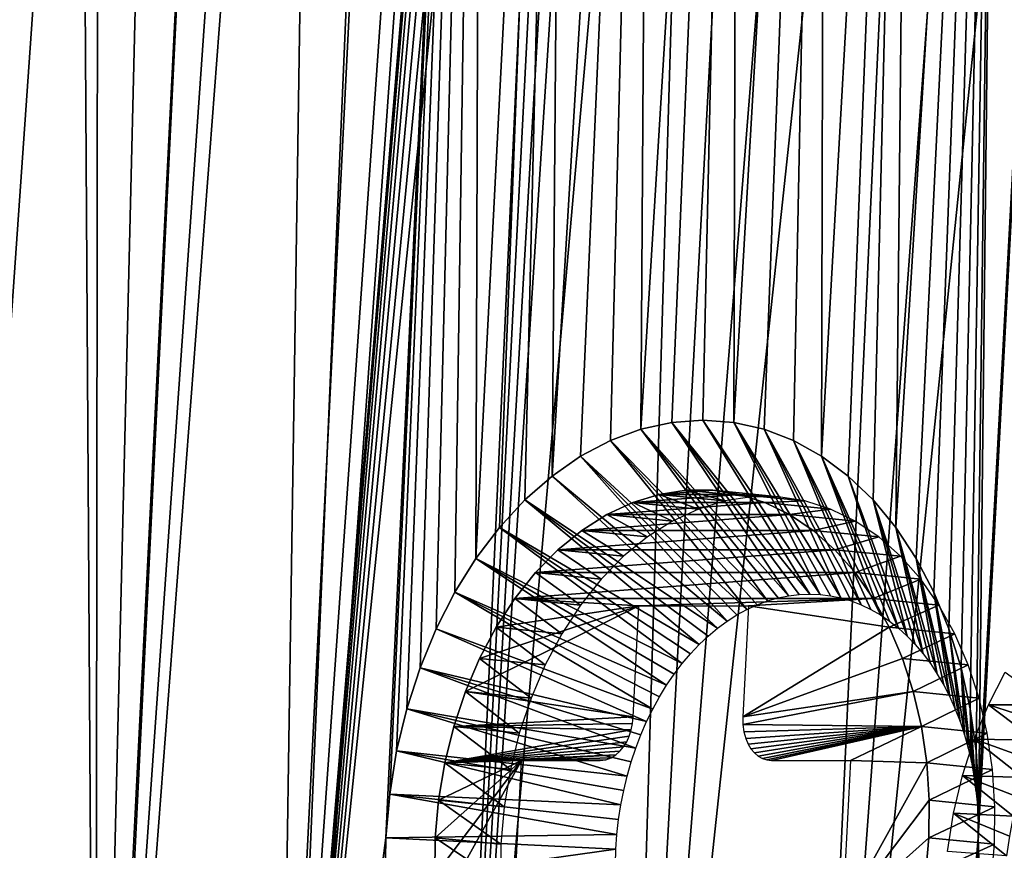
# Model space of a CAD drawing. Header units: millimetres. Extents: x -99 to 221, y -61 to 39.
# Tile 400 of 656: x 172 to 182, y -51 to -42. Entities that reach past the tile are written whole.
import ezdxf

# ---------------------------------------------------------------- set-up
doc = ezdxf.new("R2010")
doc.units = ezdxf.units.MM
doc.header["$LTSCALE"] = 33.374815
for name, color, linetype in [('120', 7, 'CONTINUOUS'), ('33', 7, 'CONTINUOUS'), ('34', 7, 'CONTINUOUS'), ('47', 7, 'CONTINUOUS'), ('48', 7, 'CONTINUOUS'), ('82', 7, 'CONTINUOUS'), ('83', 7, 'CONTINUOUS'), ('84', 7, 'CONTINUOUS')]:
    doc.layers.add(name, color=color, linetype=linetype)

msp = doc.modelspace()

# ---------------------------------------------------------------- linework, layer by layer
at = {"layer": '120', "color": 7, "linetype": 'Continuous'}
for points in [[(182.181, -48.86, -220.345), (182.666, -49.212, -221.101), (182.002, -49.211, -220.489), (182.181, -48.86, -220.345)], [(182.002, -49.211, -220.489), (182.504, -49.594, -221.225), (181.849, -49.583, -220.605), (182.002, -49.211, -220.489)], [(182.666, -49.212, -221.101), (182.581, -49.4, -221.167), (182.002, -49.211, -220.489), (182.666, -49.212, -221.101)], [(182.581, -49.4, -221.167), (182.504, -49.594, -221.225), (182.002, -49.211, -220.489), (182.581, -49.4, -221.167)], [(181.849, -49.583, -220.605), (182.37, -49.995, -221.318), (181.724, -49.973, -220.691), (181.849, -49.583, -220.605)], [(182.504, -49.594, -221.225), (182.433, -49.792, -221.276), (181.849, -49.583, -220.605), (182.504, -49.594, -221.225)], [(182.433, -49.792, -221.276), (182.37, -49.995, -221.318), (181.849, -49.583, -220.605), (182.433, -49.792, -221.276)], [(181.724, -49.973, -220.691), (182.267, -50.411, -221.38), (181.627, -50.376, -220.748), (181.724, -49.973, -220.691)], [(182.37, -49.995, -221.318), (182.315, -50.202, -221.353), (181.724, -49.973, -220.691), (182.37, -49.995, -221.318)], [(182.315, -50.202, -221.353), (182.267, -50.411, -221.38), (181.724, -49.973, -220.691), (182.315, -50.202, -221.353)], [(181.627, -50.376, -220.748), (182.197, -50.837, -221.408), (181.56, -50.788, -220.773), (181.627, -50.376, -220.748)], [(182.267, -50.411, -221.38), (182.228, -50.624, -221.398), (181.627, -50.376, -220.748), (182.267, -50.411, -221.38)], [(182.228, -50.624, -221.398), (182.197, -50.837, -221.408), (181.627, -50.376, -220.748), (182.228, -50.624, -221.398)]]:
    msp.add_3dface(points, dxfattribs=at)
at = {"layer": '33', "color": 5, "linetype": 'Continuous', "true_color": 0x0303ff}
for points in [[(174.285, -58.752, -227.252), (172.457, -57.911, -229.165), (179.028, 36.142, -231.995), (174.285, -58.752, -227.252)], [(179.028, 36.142, -231.995), (172.457, -57.911, -229.165), (177.115, 35.301, -233.823), (179.028, 36.142, -231.995)], [(174.285, -58.752, -227.252), (179.028, 36.142, -231.995), (178.415, 0.204, -229.015), (174.285, -58.752, -227.252)], [(177.115, 35.301, -233.823), (170.672, -56.923, -231.048), (175.231, 34.313, -235.608), (177.115, 35.301, -233.823)], [(172.457, -57.911, -229.165), (170.672, -56.923, -231.048), (177.115, 35.301, -233.823), (172.457, -57.911, -229.165)], [(170.672, -56.923, -231.048), (168.936, -55.792, -232.897), (175.231, 34.313, -235.608), (170.672, -56.923, -231.048)], [(175.231, 34.313, -235.608), (168.936, -55.792, -232.897), (173.383, 33.182, -237.344), (175.231, 34.313, -235.608)], [(168.936, -55.792, -232.897), (167.255, -54.521, -234.705), (173.383, 33.182, -237.344), (168.936, -55.792, -232.897)], [(173.383, 33.182, -237.344), (167.255, -54.521, -234.705), (171.575, 31.911, -239.025), (173.383, 33.182, -237.344)], [(178.415, 0.204, -229.015), (177.265, -22.814, -227.865), (174.285, -58.752, -227.252), (178.415, 0.204, -229.015)], [(177.265, -22.814, -227.865), (177.265, -23.231, -227.823), (174.285, -58.752, -227.252), (177.265, -22.814, -227.865)], [(177.265, -23.231, -227.823), (177.296, -23.642, -227.751), (174.285, -58.752, -227.252), (177.265, -23.231, -227.823)], [(177.296, -23.642, -227.751), (177.357, -24.044, -227.65), (174.285, -58.752, -227.252), (177.296, -23.642, -227.751)], [(177.357, -24.044, -227.65), (177.449, -24.431, -227.519), (174.285, -58.752, -227.252), (177.357, -24.044, -227.65)], [(177.449, -24.431, -227.519), (177.569, -24.8, -227.362), (174.285, -58.752, -227.252), (177.449, -24.431, -227.519)], [(177.569, -24.8, -227.362), (177.717, -25.146, -227.179), (174.285, -58.752, -227.252), (177.569, -24.8, -227.362)], [(174.285, -58.752, -227.252), (177.717, -25.146, -227.179), (176.152, -59.444, -225.316), (174.285, -58.752, -227.252)], [(177.717, -25.146, -227.179), (177.892, -25.466, -226.973), (176.152, -59.444, -225.316), (177.717, -25.146, -227.179)], [(177.892, -25.466, -226.973), (178.09, -25.756, -226.745), (176.152, -59.444, -225.316), (177.892, -25.466, -226.973)], [(178.09, -25.756, -226.745), (178.311, -26.013, -226.499), (176.152, -59.444, -225.316), (178.09, -25.756, -226.745)], [(178.311, -26.013, -226.499), (179.043, -26.715, -225.697), (176.152, -59.444, -225.316), (178.311, -26.013, -226.499)], [(176.152, -59.444, -225.316), (179.043, -26.715, -225.697), (178.05, -59.984, -223.364), (176.152, -59.444, -225.316)], [(179.043, -26.715, -225.697), (179.813, -27.337, -224.864), (178.05, -59.984, -223.364), (179.043, -26.715, -225.697)], [(179.813, -27.337, -224.864), (180.617, -27.876, -224.007), (178.05, -59.984, -223.364), (179.813, -27.337, -224.864)], [(180.617, -27.876, -224.007), (181.451, -28.33, -223.128), (178.05, -59.984, -223.364), (180.617, -27.876, -224.007)], [(178.05, -59.984, -223.364), (181.451, -28.33, -223.128), (179.975, -60.371, -221.4), (178.05, -59.984, -223.364)], [(181.451, -28.33, -223.128), (182.309, -28.695, -222.232), (179.975, -60.371, -221.4), (181.451, -28.33, -223.128)], [(182.309, -28.695, -222.232), (183.189, -28.971, -221.325), (179.975, -60.371, -221.4), (182.309, -28.695, -222.232)], [(179.975, -60.371, -221.4), (183.189, -28.971, -221.325), (181.92, -60.604, -219.432), (179.975, -60.371, -221.4)], [(183.189, -28.971, -221.325), (182.408, -51.206, -219.884), (181.92, -60.604, -219.432), (183.189, -28.971, -221.325)]]:
    msp.add_3dface(points, dxfattribs=at)
at = {"layer": '34', "color": 5, "linetype": 'Continuous', "true_color": 0x0303ff}
for points in [[(173.385, 36.706, -226.352), (168.642, -58.188, -221.609), (171.268, -22.259, -222.575), (173.385, 36.706, -226.352)], [(173.385, 36.706, -226.352), (171.472, 35.865, -228.181), (168.642, -58.188, -221.609), (173.385, 36.706, -226.352)], [(171.475, -24.078, -222.186), (170.509, -58.88, -219.674), (171.611, -24.493, -222.009), (171.475, -24.078, -222.186)], [(171.611, -24.493, -222.009), (170.509, -58.88, -219.674), (171.777, -24.882, -221.804), (171.611, -24.493, -222.009)], [(171.777, -24.882, -221.804), (170.509, -58.88, -219.674), (171.973, -25.242, -221.572), (171.777, -24.882, -221.804)], [(171.973, -25.242, -221.572), (170.509, -58.88, -219.674), (172.197, -25.568, -221.316), (171.973, -25.242, -221.572)], [(170.509, -58.88, -219.674), (172.407, -59.42, -217.721), (172.197, -25.568, -221.316), (170.509, -58.88, -219.674)], [(172.197, -25.568, -221.316), (172.407, -59.42, -217.721), (172.445, -25.858, -221.039), (172.197, -25.568, -221.316)], [(172.445, -25.858, -221.039), (172.407, -59.42, -217.721), (173.197, -26.579, -220.214), (172.445, -25.858, -221.039)], [(173.197, -26.579, -220.214), (172.407, -59.42, -217.721), (173.989, -27.218, -219.358), (173.197, -26.579, -220.214)], [(173.989, -27.218, -219.358), (172.407, -59.42, -217.721), (174.815, -27.772, -218.477), (173.989, -27.218, -219.358)], [(172.407, -59.42, -217.721), (174.332, -59.807, -215.758), (174.815, -27.772, -218.477), (172.407, -59.42, -217.721)], [(174.815, -27.772, -218.477), (174.332, -59.807, -215.758), (175.672, -28.238, -217.574), (174.815, -27.772, -218.477)], [(175.672, -28.238, -217.574), (174.332, -59.807, -215.758), (176.554, -28.614, -216.654), (175.672, -28.238, -217.574)], [(183.066, -28.614, -210.142), (182.17, -59.807, -207.92), (183.986, -28.238, -209.259), (183.066, -28.614, -210.142)], [(182.17, -59.807, -207.92), (184.134, -59.42, -205.995), (183.986, -28.238, -209.259), (182.17, -59.807, -207.92)], [(174.332, -59.807, -215.758), (175.527, -50.642, -215.479), (176.554, -28.614, -216.654), (174.332, -59.807, -215.758)], [(175.527, -50.642, -215.479), (175.568, -50.172, -215.485), (176.554, -28.614, -216.654), (175.527, -50.642, -215.479)], [(175.568, -50.172, -215.485), (175.643, -49.708, -215.456), (176.554, -28.614, -216.654), (175.568, -50.172, -215.485)], [(175.643, -49.708, -215.456), (175.752, -49.254, -215.392), (176.554, -28.614, -216.654), (175.643, -49.708, -215.456)], [(175.752, -49.254, -215.392), (175.894, -48.816, -215.295), (176.554, -28.614, -216.654), (175.752, -49.254, -215.392)], [(175.894, -48.816, -215.295), (176.066, -48.397, -215.165), (176.554, -28.614, -216.654), (175.894, -48.816, -215.295)], [(176.066, -48.397, -215.165), (176.267, -48.003, -215.003), (176.554, -28.614, -216.654), (176.066, -48.397, -215.165)], [(176.267, -48.003, -215.003), (176.495, -47.638, -214.812), (176.554, -28.614, -216.654), (176.267, -48.003, -215.003)], [(176.554, -28.614, -216.654), (176.495, -47.638, -214.812), (177.458, -28.898, -215.721), (176.554, -28.614, -216.654)], [(181.891, -50.642, -209.115), (182.17, -59.807, -207.92), (183.066, -28.614, -210.142), (181.891, -50.642, -209.115)], [(181.897, -50.172, -209.156), (181.891, -50.642, -209.115), (183.066, -28.614, -210.142), (181.897, -50.172, -209.156)], [(182.134, -28.898, -211.046), (181.897, -50.172, -209.156), (183.066, -28.614, -210.142), (182.134, -28.898, -211.046)], [(176.495, -47.638, -214.812), (176.747, -47.306, -214.593), (177.458, -28.898, -215.721), (176.495, -47.638, -214.812)], [(176.747, -47.306, -214.593), (177.02, -47.01, -214.349), (177.458, -28.898, -215.721), (176.747, -47.306, -214.593)], [(177.02, -47.01, -214.349), (177.313, -46.754, -214.082), (177.458, -28.898, -215.721), (177.02, -47.01, -214.349)], [(177.458, -28.898, -215.721), (177.313, -46.754, -214.082), (178.379, -29.088, -214.781), (177.458, -28.898, -215.721)], [(181.194, -29.088, -211.967), (181.005, -47.306, -210.334), (182.134, -28.898, -211.046), (181.194, -29.088, -211.967)], [(181.005, -47.306, -210.334), (181.224, -47.638, -210.082), (182.134, -28.898, -211.046), (181.005, -47.306, -210.334)], [(181.224, -47.638, -210.082), (181.415, -48.003, -209.854), (182.134, -28.898, -211.046), (181.224, -47.638, -210.082)], [(181.415, -48.003, -209.854), (181.577, -48.397, -209.653), (182.134, -28.898, -211.046), (181.415, -48.003, -209.854)], [(181.577, -48.397, -209.653), (181.707, -48.816, -209.481), (182.134, -28.898, -211.046), (181.577, -48.397, -209.653)], [(181.707, -48.816, -209.481), (181.805, -49.254, -209.34), (182.134, -28.898, -211.046), (181.707, -48.816, -209.481)], [(181.805, -49.254, -209.34), (181.868, -49.708, -209.231), (182.134, -28.898, -211.046), (181.805, -49.254, -209.34)], [(181.868, -49.708, -209.231), (181.897, -50.172, -209.156), (182.134, -28.898, -211.046), (181.868, -49.708, -209.231)], [(177.313, -46.754, -214.082), (177.62, -46.541, -213.796), (178.379, -29.088, -214.781), (177.313, -46.754, -214.082)], [(177.62, -46.541, -213.796), (177.939, -46.372, -213.493), (178.379, -29.088, -214.781), (177.62, -46.541, -213.796)], [(177.939, -46.372, -213.493), (178.267, -46.251, -213.178), (178.379, -29.088, -214.781), (177.939, -46.372, -213.493)], [(178.379, -29.088, -214.781), (178.267, -46.251, -213.178), (179.312, -29.183, -213.839), (178.379, -29.088, -214.781)], [(180.208, -46.541, -211.208), (180.495, -46.754, -210.9), (181.194, -29.088, -211.967), (180.208, -46.541, -211.208)], [(180.252, -29.183, -212.899), (180.208, -46.541, -211.208), (181.194, -29.088, -211.967), (180.252, -29.183, -212.899)], [(180.495, -46.754, -210.9), (180.761, -47.01, -210.608), (181.194, -29.088, -211.967), (180.495, -46.754, -210.9)], [(180.761, -47.01, -210.608), (181.005, -47.306, -210.334), (181.194, -29.088, -211.967), (180.761, -47.01, -210.608)], [(178.267, -46.251, -213.178), (178.6, -46.177, -212.853), (179.312, -29.183, -213.839), (178.267, -46.251, -213.178)], [(178.6, -46.177, -212.853), (178.934, -46.153, -212.521), (179.312, -29.183, -213.839), (178.6, -46.177, -212.853)], [(178.934, -46.153, -212.521), (179.265, -46.177, -212.187), (179.312, -29.183, -213.839), (178.934, -46.153, -212.521)], [(179.312, -29.183, -213.839), (179.265, -46.177, -212.187), (180.252, -29.183, -212.899), (179.312, -29.183, -213.839)], [(179.265, -46.177, -212.187), (179.59, -46.251, -211.855), (180.252, -29.183, -212.899), (179.265, -46.177, -212.187)], [(179.59, -46.251, -211.855), (179.906, -46.372, -211.527), (180.252, -29.183, -212.899), (179.59, -46.251, -211.855)], [(179.906, -46.372, -211.527), (180.208, -46.541, -211.208), (180.252, -29.183, -212.899), (179.906, -46.372, -211.527)], [(175.521, -51.111, -215.438), (175.527, -50.642, -215.479), (174.332, -59.807, -215.758), (175.521, -51.111, -215.438)], [(181.891, -50.642, -209.115), (181.85, -51.111, -209.109), (182.17, -59.807, -207.92), (181.891, -50.642, -209.115)]]:
    msp.add_3dface(points, dxfattribs=at)
at = {"layer": '47', "color": 5, "linetype": 'Continuous', "true_color": 0x0303ff}
for points in [[(175.527, -50.642, -215.479), (175.521, -51.111, -215.438), (177.999, -50.765, -215.476), (175.527, -50.642, -215.479)], [(181.85, -51.111, -209.109), (181.891, -50.642, -209.115), (181.877, -50.924, -211.582), (181.85, -51.111, -209.109)], [(181.877, -50.924, -211.582), (181.891, -50.642, -209.115), (181.888, -50.765, -211.587), (181.877, -50.924, -211.582)], [(177.999, -50.765, -215.476), (175.521, -51.111, -215.438), (177.994, -50.924, -215.464), (177.999, -50.765, -215.476)]]:
    msp.add_3dface(points, dxfattribs=at)
at = {"layer": '48', "color": 5, "linetype": 'Continuous', "true_color": 0x0303ff}
for points in [[(178.6, -46.177, -212.853), (178.267, -46.251, -213.178), (179.854, -48.04, -213.893), (178.6, -46.177, -212.853)], [(178.934, -46.153, -212.521), (178.6, -46.177, -212.853), (180.081, -48.022, -213.668), (178.934, -46.153, -212.521)], [(180.081, -48.022, -213.668), (178.6, -46.177, -212.853), (179.967, -48.026, -213.781), (180.081, -48.022, -213.668)], [(179.967, -48.026, -213.781), (178.6, -46.177, -212.853), (179.854, -48.04, -213.893), (179.967, -48.026, -213.781)], [(180.194, -48.026, -213.555), (178.934, -46.153, -212.521), (180.081, -48.022, -213.668), (180.194, -48.026, -213.555)], [(179.265, -46.177, -212.187), (178.934, -46.153, -212.521), (180.194, -48.026, -213.555), (179.265, -46.177, -212.187)], [(180.306, -48.04, -213.442), (179.265, -46.177, -212.187), (180.194, -48.026, -213.555), (180.306, -48.04, -213.442)], [(179.59, -46.251, -211.855), (179.265, -46.177, -212.187), (180.416, -48.063, -213.329), (179.59, -46.251, -211.855)], [(180.416, -48.063, -213.329), (179.265, -46.177, -212.187), (180.306, -48.04, -213.442), (180.416, -48.063, -213.329)], [(178.267, -46.251, -213.178), (177.939, -46.372, -213.493), (179.629, -48.096, -214.113), (178.267, -46.251, -213.178)], [(179.854, -48.04, -213.893), (178.267, -46.251, -213.178), (179.741, -48.063, -214.004), (179.854, -48.04, -213.893)], [(179.741, -48.063, -214.004), (178.267, -46.251, -213.178), (179.629, -48.096, -214.113), (179.741, -48.063, -214.004)], [(179.906, -46.372, -211.527), (179.59, -46.251, -211.855), (180.633, -48.137, -213.105), (179.906, -46.372, -211.527)], [(180.633, -48.137, -213.105), (179.59, -46.251, -211.855), (180.525, -48.096, -213.216), (180.633, -48.137, -213.105)], [(180.525, -48.096, -213.216), (179.59, -46.251, -211.855), (180.416, -48.063, -213.329), (180.525, -48.096, -213.216)], [(177.939, -46.372, -213.493), (177.62, -46.541, -213.796), (179.407, -48.187, -214.325), (177.939, -46.372, -213.493)], [(179.517, -48.137, -214.22), (177.939, -46.372, -213.493), (179.407, -48.187, -214.325), (179.517, -48.137, -214.22)], [(179.629, -48.096, -214.113), (177.939, -46.372, -213.493), (179.517, -48.137, -214.22), (179.629, -48.096, -214.113)], [(180.208, -46.541, -211.208), (179.906, -46.372, -211.527), (180.84, -48.246, -212.887), (180.208, -46.541, -211.208)], [(180.738, -48.187, -212.995), (179.906, -46.372, -211.527), (180.633, -48.137, -213.105), (180.738, -48.187, -212.995)], [(180.84, -48.246, -212.887), (179.906, -46.372, -211.527), (180.738, -48.187, -212.995), (180.84, -48.246, -212.887)], [(177.62, -46.541, -213.796), (177.313, -46.754, -214.082), (179.193, -48.314, -214.526), (177.62, -46.541, -213.796)], [(179.299, -48.246, -214.427), (177.62, -46.541, -213.796), (179.193, -48.314, -214.526), (179.299, -48.246, -214.427)], [(179.407, -48.187, -214.325), (177.62, -46.541, -213.796), (179.299, -48.246, -214.427), (179.407, -48.187, -214.325)], [(181.035, -48.389, -212.678), (180.208, -46.541, -211.208), (180.939, -48.314, -212.781), (181.035, -48.389, -212.678)], [(180.495, -46.754, -210.9), (180.208, -46.541, -211.208), (181.035, -48.389, -212.678), (180.495, -46.754, -210.9)], [(180.939, -48.314, -212.781), (180.208, -46.541, -211.208), (180.84, -48.246, -212.887), (180.939, -48.314, -212.781)], [(177.313, -46.754, -214.082), (177.02, -47.01, -214.349), (179.09, -48.389, -214.622), (177.313, -46.754, -214.082)], [(179.193, -48.314, -214.526), (177.313, -46.754, -214.082), (179.09, -48.389, -214.622), (179.193, -48.314, -214.526)], [(180.761, -47.01, -210.608), (180.495, -46.754, -210.9), (181.127, -48.473, -212.577), (180.761, -47.01, -210.608)], [(181.127, -48.473, -212.577), (180.495, -46.754, -210.9), (181.035, -48.389, -212.678), (181.127, -48.473, -212.577)], [(177.02, -47.01, -214.349), (176.747, -47.306, -214.593), (178.892, -48.565, -214.802), (177.02, -47.01, -214.349)], [(179.09, -48.389, -214.622), (177.02, -47.01, -214.349), (178.99, -48.473, -214.714), (179.09, -48.389, -214.622)], [(178.99, -48.473, -214.714), (177.02, -47.01, -214.349), (178.892, -48.565, -214.802), (178.99, -48.473, -214.714)], [(181.005, -47.306, -210.334), (180.761, -47.01, -210.608), (181.299, -48.664, -212.386), (181.005, -47.306, -210.334)], [(181.215, -48.565, -212.48), (180.761, -47.01, -210.608), (181.127, -48.473, -212.577), (181.215, -48.565, -212.48)], [(181.299, -48.664, -212.386), (180.761, -47.01, -210.608), (181.215, -48.565, -212.48), (181.299, -48.664, -212.386)], [(176.747, -47.306, -214.593), (176.495, -47.638, -214.812), (178.709, -48.77, -214.965), (176.747, -47.306, -214.593)], [(178.799, -48.664, -214.886), (176.747, -47.306, -214.593), (178.709, -48.77, -214.965), (178.799, -48.664, -214.886)], [(178.892, -48.565, -214.802), (176.747, -47.306, -214.593), (178.799, -48.664, -214.886), (178.892, -48.565, -214.802)], [(181.378, -48.77, -212.296), (181.005, -47.306, -210.334), (181.299, -48.664, -212.386), (181.378, -48.77, -212.296)], [(181.452, -48.882, -212.211), (181.005, -47.306, -210.334), (181.378, -48.77, -212.296), (181.452, -48.882, -212.211)], [(181.224, -47.638, -210.082), (181.005, -47.306, -210.334), (181.452, -48.882, -212.211), (181.224, -47.638, -210.082)], [(176.495, -47.638, -214.812), (176.267, -48.003, -215.003), (178.542, -49.002, -215.109), (176.495, -47.638, -214.812)], [(178.709, -48.77, -214.965), (176.495, -47.638, -214.812), (178.623, -48.882, -215.04), (178.709, -48.77, -214.965)], [(178.623, -48.882, -215.04), (176.495, -47.638, -214.812), (178.542, -49.002, -215.109), (178.623, -48.882, -215.04)], [(181.521, -49.002, -212.13), (181.224, -47.638, -210.082), (181.452, -48.882, -212.211), (181.521, -49.002, -212.13)], [(181.585, -49.127, -212.053), (181.224, -47.638, -210.082), (181.521, -49.002, -212.13), (181.585, -49.127, -212.053)], [(181.415, -48.003, -209.854), (181.224, -47.638, -210.082), (181.585, -49.127, -212.053), (181.415, -48.003, -209.854)], [(176.267, -48.003, -215.003), (176.066, -48.397, -215.165), (178.394, -49.258, -215.231), (176.267, -48.003, -215.003)], [(178.542, -49.002, -215.109), (176.267, -48.003, -215.003), (178.466, -49.127, -215.173), (178.542, -49.002, -215.109)], [(178.466, -49.127, -215.173), (176.267, -48.003, -215.003), (178.394, -49.258, -215.231), (178.466, -49.127, -215.173)], [(181.577, -48.397, -209.653), (181.415, -48.003, -209.854), (181.696, -49.393, -211.916), (181.577, -48.397, -209.653)], [(181.644, -49.258, -211.982), (181.415, -48.003, -209.854), (181.585, -49.127, -212.053), (181.644, -49.258, -211.982)], [(181.696, -49.393, -211.916), (181.415, -48.003, -209.854), (181.644, -49.258, -211.982), (181.696, -49.393, -211.916)], [(176.066, -48.397, -215.165), (175.894, -48.816, -215.295), (178.328, -49.393, -215.284), (176.066, -48.397, -215.165)], [(178.394, -49.258, -215.231), (176.066, -48.397, -215.165), (178.328, -49.393, -215.284), (178.394, -49.258, -215.231)], [(181.743, -49.534, -211.855), (181.577, -48.397, -209.653), (181.696, -49.393, -211.916), (181.743, -49.534, -211.855)], [(181.707, -48.816, -209.481), (181.577, -48.397, -209.653), (181.743, -49.534, -211.855), (181.707, -48.816, -209.481)], [(175.894, -48.816, -215.295), (175.752, -49.254, -215.392), (178.212, -49.678, -215.371), (175.894, -48.816, -215.295)], [(178.328, -49.393, -215.284), (175.894, -48.816, -215.295), (178.267, -49.534, -215.33), (178.328, -49.393, -215.284)], [(178.267, -49.534, -215.33), (175.894, -48.816, -215.295), (178.212, -49.678, -215.371), (178.267, -49.534, -215.33)], [(181.805, -49.254, -209.34), (181.707, -48.816, -209.481), (181.818, -49.827, -211.751), (181.805, -49.254, -209.34)], [(181.818, -49.827, -211.751), (181.707, -48.816, -209.481), (181.783, -49.678, -211.8), (181.818, -49.827, -211.751)], [(181.783, -49.678, -211.8), (181.707, -48.816, -209.481), (181.743, -49.534, -211.855), (181.783, -49.678, -211.8)], [(175.752, -49.254, -215.392), (175.643, -49.708, -215.456), (178.12, -49.978, -215.433), (175.752, -49.254, -215.392)], [(178.212, -49.678, -215.371), (175.752, -49.254, -215.392), (178.163, -49.827, -215.405), (178.212, -49.678, -215.371)], [(178.163, -49.827, -215.405), (175.752, -49.254, -215.392), (178.12, -49.978, -215.433), (178.163, -49.827, -215.405)], [(181.867, -50.132, -211.671), (181.805, -49.254, -209.34), (181.846, -49.978, -211.708), (181.867, -50.132, -211.671)], [(181.846, -49.978, -211.708), (181.805, -49.254, -209.34), (181.818, -49.827, -211.751), (181.846, -49.978, -211.708)], [(181.868, -49.708, -209.231), (181.805, -49.254, -209.34), (181.867, -50.132, -211.671), (181.868, -49.708, -209.231)], [(175.643, -49.708, -215.456), (175.568, -50.172, -215.485), (178.052, -50.289, -215.47), (175.643, -49.708, -215.456)], [(178.083, -50.132, -215.455), (175.643, -49.708, -215.456), (178.052, -50.289, -215.47), (178.083, -50.132, -215.455)], [(178.12, -49.978, -215.433), (175.643, -49.708, -215.456), (178.083, -50.132, -215.455), (178.12, -49.978, -215.433)], [(181.882, -50.289, -211.64), (181.868, -49.708, -209.231), (181.867, -50.132, -211.671), (181.882, -50.289, -211.64)], [(181.897, -50.172, -209.156), (181.868, -49.708, -209.231), (181.891, -50.446, -211.616), (181.897, -50.172, -209.156)], [(181.891, -50.446, -211.616), (181.868, -49.708, -209.231), (181.882, -50.289, -211.64), (181.891, -50.446, -211.616)], [(175.568, -50.172, -215.485), (175.527, -50.642, -215.479), (178.01, -50.605, -215.48), (175.568, -50.172, -215.485)], [(178.028, -50.446, -215.479), (175.568, -50.172, -215.485), (178.01, -50.605, -215.48), (178.028, -50.446, -215.479)], [(178.052, -50.289, -215.47), (175.568, -50.172, -215.485), (178.028, -50.446, -215.479), (178.052, -50.289, -215.47)], [(181.891, -50.642, -209.115), (181.897, -50.172, -209.156), (181.888, -50.765, -211.587), (181.891, -50.642, -209.115)], [(181.888, -50.765, -211.587), (181.897, -50.172, -209.156), (181.893, -50.605, -211.598), (181.888, -50.765, -211.587)], [(181.893, -50.605, -211.598), (181.897, -50.172, -209.156), (181.891, -50.446, -211.616), (181.893, -50.605, -211.598)], [(175.527, -50.642, -215.479), (177.999, -50.765, -215.476), (178.01, -50.605, -215.48), (175.527, -50.642, -215.479)]]:
    msp.add_3dface(points, dxfattribs=at)
at = {"layer": '82', "linetype": 'Continuous'}
for points in [[(178.465, -46.95, -212.91), (178.18, -47.037, -213.186), (179.323, -46.95, -212.052), (178.465, -46.95, -212.91)], [(179.323, -46.95, -212.052), (178.18, -47.037, -213.186), (179.599, -47.037, -211.768), (179.323, -46.95, -212.052)], [(178.752, -46.906, -212.627), (178.465, -46.95, -212.91), (179.04, -46.906, -212.34), (178.752, -46.906, -212.627)], [(179.04, -46.906, -212.34), (178.465, -46.95, -212.91), (179.323, -46.95, -212.052), (179.04, -46.906, -212.34)], [(178.18, -47.037, -213.186), (177.901, -47.167, -213.452), (179.599, -47.037, -211.768), (178.18, -47.037, -213.186)], [(179.599, -47.037, -211.768), (177.901, -47.167, -213.452), (179.864, -47.167, -211.489), (179.599, -47.037, -211.768)], [(177.901, -47.167, -213.452), (177.632, -47.337, -213.704), (179.864, -47.167, -211.489), (177.901, -47.167, -213.452)], [(179.864, -47.167, -211.489), (177.632, -47.337, -213.704), (180.117, -47.337, -211.22), (179.864, -47.167, -211.489)], [(177.632, -47.337, -213.704), (177.376, -47.545, -213.94), (180.117, -47.337, -211.22), (177.632, -47.337, -213.704)], [(180.117, -47.337, -211.22), (177.376, -47.545, -213.94), (180.352, -47.545, -210.964), (180.117, -47.337, -211.22)], [(177.376, -47.545, -213.94), (177.135, -47.79, -214.156), (180.352, -47.545, -210.964), (177.376, -47.545, -213.94)], [(180.352, -47.545, -210.964), (177.135, -47.79, -214.156), (180.568, -47.79, -210.723), (180.352, -47.545, -210.964)], [(177.135, -47.79, -214.156), (176.913, -48.069, -214.35), (180.568, -47.79, -210.723), (177.135, -47.79, -214.156)], [(180.568, -47.79, -210.723), (176.913, -48.069, -214.35), (180.763, -48.069, -210.5), (180.568, -47.79, -210.723)], [(176.913, -48.069, -214.35), (176.711, -48.378, -214.521), (178.245, -48.148, -213.011), (176.913, -48.069, -214.35)], [(180.763, -48.069, -210.5), (176.913, -48.069, -214.35), (178.245, -48.148, -213.011), (180.763, -48.069, -210.5)], [(179.423, -48.148, -211.832), (180.763, -48.069, -210.5), (178.245, -48.148, -213.011), (179.423, -48.148, -211.832)], [(180.933, -48.378, -210.299), (180.763, -48.069, -210.5), (179.423, -48.148, -211.832), (180.933, -48.378, -210.299)], [(176.534, -48.713, -214.665), (176.381, -49.071, -214.782), (178.245, -48.148, -213.011), (176.534, -48.713, -214.665)], [(178.245, -48.148, -213.011), (176.381, -49.071, -214.782), (178.185, -49.342, -212.951), (178.245, -48.148, -213.011)], [(176.711, -48.378, -214.521), (176.534, -48.713, -214.665), (178.245, -48.148, -213.011), (176.711, -48.378, -214.521)], [(179.363, -49.342, -211.773), (180.933, -48.378, -210.299), (179.423, -48.148, -211.832), (179.363, -49.342, -211.773)], [(181.078, -48.713, -210.121), (180.933, -48.378, -210.299), (179.363, -49.342, -211.773), (181.078, -48.713, -210.121)], [(181.194, -49.071, -209.969), (181.078, -48.713, -210.121), (179.363, -49.342, -211.773), (181.194, -49.071, -209.969)], [(176.381, -49.071, -214.782), (176.256, -49.447, -214.869), (178.185, -49.342, -212.951), (176.381, -49.071, -214.782)], [(181.194, -49.071, -209.969), (179.363, -49.342, -211.773), (179.364, -49.425, -211.764), (181.194, -49.071, -209.969)], [(181.282, -49.447, -209.844), (181.194, -49.071, -209.969), (179.364, -49.425, -211.764), (181.282, -49.447, -209.844)], [(178.185, -49.342, -212.951), (176.256, -49.447, -214.869), (178.178, -49.412, -212.951), (178.185, -49.342, -212.951)], [(176.256, -49.447, -214.869), (176.16, -49.837, -214.927), (178.164, -49.483, -212.958), (176.256, -49.447, -214.869)], [(178.164, -49.483, -212.958), (176.16, -49.837, -214.927), (178.142, -49.55, -212.973), (178.164, -49.483, -212.958)], [(178.178, -49.412, -212.951), (176.256, -49.447, -214.869), (178.164, -49.483, -212.958), (178.178, -49.412, -212.951)], [(179.374, -49.504, -211.745), (181.282, -49.447, -209.844), (179.364, -49.425, -211.764), (179.374, -49.504, -211.745)], [(179.393, -49.574, -211.72), (181.282, -49.447, -209.844), (179.374, -49.504, -211.745), (179.393, -49.574, -211.72)], [(179.418, -49.635, -211.689), (181.282, -49.447, -209.844), (179.393, -49.574, -211.72), (179.418, -49.635, -211.689)], [(179.449, -49.687, -211.652), (181.282, -49.447, -209.844), (179.418, -49.635, -211.689), (179.449, -49.687, -211.652)], [(179.486, -49.73, -211.612), (181.282, -49.447, -209.844), (179.449, -49.687, -211.652), (179.486, -49.73, -211.612)], [(179.527, -49.765, -211.567), (181.282, -49.447, -209.844), (179.486, -49.73, -211.612), (179.527, -49.765, -211.567)], [(179.573, -49.79, -211.518), (181.282, -49.447, -209.844), (179.527, -49.765, -211.567), (179.573, -49.79, -211.518)], [(179.622, -49.805, -211.467), (181.282, -49.447, -209.844), (179.573, -49.79, -211.518), (179.622, -49.805, -211.467)], [(179.672, -49.81, -211.417), (181.282, -49.447, -209.844), (179.622, -49.805, -211.467), (179.672, -49.81, -211.417)], [(180.519, -49.81, -210.571), (181.282, -49.447, -209.844), (179.672, -49.81, -211.417), (180.519, -49.81, -210.571)], [(181.339, -49.837, -209.747), (181.282, -49.447, -209.844), (180.519, -49.81, -210.571), (181.339, -49.837, -209.747)], [(178.142, -49.55, -212.973), (176.16, -49.837, -214.927), (178.115, -49.611, -212.994), (178.142, -49.55, -212.973)], [(178.115, -49.611, -212.994), (176.16, -49.837, -214.927), (178.081, -49.665, -213.022), (178.115, -49.611, -212.994)], [(178.081, -49.665, -213.022), (176.16, -49.837, -214.927), (178.042, -49.712, -213.057), (178.081, -49.665, -213.022)], [(178.042, -49.712, -213.057), (176.16, -49.837, -214.927), (177.997, -49.752, -213.098), (178.042, -49.712, -213.057)], [(176.058, -50.642, -214.948), (176.053, -51.046, -214.913), (176.983, -49.81, -214.106), (176.058, -50.642, -214.948)], [(176.053, -51.046, -214.913), (176.079, -51.446, -214.846), (176.983, -49.81, -214.106), (176.053, -51.046, -214.913)], [(176.093, -50.237, -214.953), (176.058, -50.642, -214.948), (176.983, -49.81, -214.106), (176.093, -50.237, -214.953)], [(176.983, -49.81, -214.106), (176.079, -51.446, -214.846), (176.9, -51.473, -214.023), (176.983, -49.81, -214.106)], [(176.16, -49.837, -214.927), (176.093, -50.237, -214.953), (176.983, -49.81, -214.106), (176.16, -49.837, -214.927)], [(177.997, -49.752, -213.098), (176.16, -49.837, -214.927), (176.983, -49.81, -214.106), (177.997, -49.752, -213.098)], [(177.946, -49.783, -213.146), (177.997, -49.752, -213.098), (176.983, -49.81, -214.106), (177.946, -49.783, -213.146)], [(177.889, -49.803, -213.201), (177.946, -49.783, -213.146), (176.983, -49.81, -214.106), (177.889, -49.803, -213.201)], [(177.829, -49.81, -213.26), (177.889, -49.803, -213.201), (176.983, -49.81, -214.106), (177.829, -49.81, -213.26)], [(180.435, -51.473, -210.488), (181.339, -49.837, -209.747), (180.519, -49.81, -210.571), (180.435, -51.473, -210.488)], [(181.366, -50.237, -209.681), (181.339, -49.837, -209.747), (180.435, -51.473, -210.488), (181.366, -50.237, -209.681)], [(181.361, -50.642, -209.645), (181.366, -50.237, -209.681), (180.435, -51.473, -210.488), (181.361, -50.642, -209.645)], [(181.325, -51.046, -209.641), (181.361, -50.642, -209.645), (180.435, -51.473, -210.488), (181.325, -51.046, -209.641)]]:
    msp.add_3dface(points, dxfattribs=at)
at = {"layer": '83', "linetype": 'Continuous'}
for points in [[(178.18, -47.037, -213.186), (178.465, -46.95, -212.91), (178.885, -47.108, -213.892), (178.18, -47.037, -213.186)], [(178.465, -46.95, -212.91), (178.752, -46.906, -212.627), (179.17, -47.021, -213.616), (178.465, -46.95, -212.91)], [(178.885, -47.108, -213.892), (178.465, -46.95, -212.91), (179.17, -47.021, -213.616), (178.885, -47.108, -213.892)], [(179.17, -47.021, -213.616), (178.752, -46.906, -212.627), (179.458, -46.977, -213.332), (179.17, -47.021, -213.616)], [(178.752, -46.906, -212.627), (179.04, -46.906, -212.34), (179.458, -46.977, -213.332), (178.752, -46.906, -212.627)], [(179.04, -46.906, -212.34), (179.323, -46.95, -212.052), (179.745, -46.977, -213.045), (179.04, -46.906, -212.34)], [(179.458, -46.977, -213.332), (179.04, -46.906, -212.34), (179.745, -46.977, -213.045), (179.458, -46.977, -213.332)], [(179.323, -46.95, -212.052), (179.599, -47.037, -211.768), (180.028, -47.021, -212.758), (179.323, -46.95, -212.052)], [(179.745, -46.977, -213.045), (179.323, -46.95, -212.052), (180.028, -47.021, -212.758), (179.745, -46.977, -213.045)], [(177.901, -47.167, -213.452), (178.18, -47.037, -213.186), (178.607, -47.237, -214.157), (177.901, -47.167, -213.452)], [(178.607, -47.237, -214.157), (178.18, -47.037, -213.186), (178.885, -47.108, -213.892), (178.607, -47.237, -214.157)], [(180.028, -47.021, -212.758), (179.599, -47.037, -211.768), (180.304, -47.108, -212.473), (180.028, -47.021, -212.758)], [(179.599, -47.037, -211.768), (179.864, -47.167, -211.489), (180.304, -47.108, -212.473), (179.599, -47.037, -211.768)], [(177.632, -47.337, -213.704), (177.901, -47.167, -213.452), (178.338, -47.407, -214.409), (177.632, -47.337, -213.704)], [(178.338, -47.407, -214.409), (177.901, -47.167, -213.452), (178.607, -47.237, -214.157), (178.338, -47.407, -214.409)], [(180.304, -47.108, -212.473), (179.864, -47.167, -211.489), (180.57, -47.237, -212.194), (180.304, -47.108, -212.473)], [(179.864, -47.167, -211.489), (180.117, -47.337, -211.22), (180.57, -47.237, -212.194), (179.864, -47.167, -211.489)], [(180.57, -47.237, -212.194), (180.117, -47.337, -211.22), (180.822, -47.407, -211.925), (180.57, -47.237, -212.194)], [(177.376, -47.545, -213.94), (177.632, -47.337, -213.704), (178.081, -47.616, -214.645), (177.376, -47.545, -213.94)], [(178.081, -47.616, -214.645), (177.632, -47.337, -213.704), (178.338, -47.407, -214.409), (178.081, -47.616, -214.645)], [(180.117, -47.337, -211.22), (180.352, -47.545, -210.964), (180.822, -47.407, -211.925), (180.117, -47.337, -211.22)], [(180.822, -47.407, -211.925), (180.352, -47.545, -210.964), (181.057, -47.616, -211.669), (180.822, -47.407, -211.925)], [(177.135, -47.79, -214.156), (177.376, -47.545, -213.94), (177.84, -47.861, -214.861), (177.135, -47.79, -214.156)], [(177.84, -47.861, -214.861), (177.376, -47.545, -213.94), (178.081, -47.616, -214.645), (177.84, -47.861, -214.861)], [(180.352, -47.545, -210.964), (180.568, -47.79, -210.723), (181.057, -47.616, -211.669), (180.352, -47.545, -210.964)], [(181.057, -47.616, -211.669), (180.568, -47.79, -210.723), (181.274, -47.861, -211.428), (181.057, -47.616, -211.669)], [(176.913, -48.069, -214.35), (177.135, -47.79, -214.156), (177.618, -48.14, -215.056), (176.913, -48.069, -214.35)], [(177.618, -48.14, -215.056), (177.135, -47.79, -214.156), (177.84, -47.861, -214.861), (177.618, -48.14, -215.056)], [(180.568, -47.79, -210.723), (180.763, -48.069, -210.5), (181.274, -47.861, -211.428), (180.568, -47.79, -210.723)], [(181.274, -47.861, -211.428), (180.763, -48.069, -210.5), (181.468, -48.14, -211.206), (181.274, -47.861, -211.428)], [(176.711, -48.378, -214.521), (176.913, -48.069, -214.35), (177.417, -48.448, -215.226), (176.711, -48.378, -214.521)], [(177.417, -48.448, -215.226), (176.913, -48.069, -214.35), (177.618, -48.14, -215.056), (177.417, -48.448, -215.226)], [(180.763, -48.069, -210.5), (180.933, -48.378, -210.299), (181.468, -48.14, -211.206), (180.763, -48.069, -210.5)], [(181.468, -48.14, -211.206), (180.933, -48.378, -210.299), (181.639, -48.448, -211.004), (181.468, -48.14, -211.206)], [(176.534, -48.713, -214.665), (176.711, -48.378, -214.521), (177.239, -48.784, -215.371), (176.534, -48.713, -214.665)], [(177.239, -48.784, -215.371), (176.711, -48.378, -214.521), (177.417, -48.448, -215.226), (177.239, -48.784, -215.371)], [(180.933, -48.378, -210.299), (181.078, -48.713, -210.121), (181.639, -48.448, -211.004), (180.933, -48.378, -210.299)], [(181.639, -48.448, -211.004), (181.078, -48.713, -210.121), (181.783, -48.784, -210.826), (181.639, -48.448, -211.004)], [(176.381, -49.071, -214.782), (176.534, -48.713, -214.665), (177.087, -49.141, -215.487), (176.381, -49.071, -214.782)], [(177.087, -49.141, -215.487), (176.534, -48.713, -214.665), (177.239, -48.784, -215.371), (177.087, -49.141, -215.487)], [(181.078, -48.713, -210.121), (181.194, -49.071, -209.969), (181.783, -48.784, -210.826), (181.078, -48.713, -210.121)], [(181.783, -48.784, -210.826), (181.194, -49.071, -209.969), (181.9, -49.141, -210.674), (181.783, -48.784, -210.826)], [(176.256, -49.447, -214.869), (176.381, -49.071, -214.782), (176.961, -49.518, -215.575), (176.256, -49.447, -214.869)], [(176.961, -49.518, -215.575), (176.381, -49.071, -214.782), (177.087, -49.141, -215.487), (176.961, -49.518, -215.575)], [(181.194, -49.071, -209.969), (181.282, -49.447, -209.844), (181.9, -49.141, -210.674), (181.194, -49.071, -209.969)], [(181.9, -49.141, -210.674), (181.282, -49.447, -209.844), (181.987, -49.518, -210.549), (181.9, -49.141, -210.674)], [(176.16, -49.837, -214.927), (176.256, -49.447, -214.869), (176.865, -49.908, -215.632), (176.16, -49.837, -214.927)], [(176.865, -49.908, -215.632), (176.256, -49.447, -214.869), (176.961, -49.518, -215.575), (176.865, -49.908, -215.632)], [(181.282, -49.447, -209.844), (181.339, -49.837, -209.747), (181.987, -49.518, -210.549), (181.282, -49.447, -209.844)], [(181.987, -49.518, -210.549), (181.339, -49.837, -209.747), (182.044, -49.908, -210.453), (181.987, -49.518, -210.549)], [(176.093, -50.237, -214.953), (176.16, -49.837, -214.927), (176.799, -50.308, -215.659), (176.093, -50.237, -214.953)], [(176.799, -50.308, -215.659), (176.16, -49.837, -214.927), (176.865, -49.908, -215.632), (176.799, -50.308, -215.659)], [(181.339, -49.837, -209.747), (181.366, -50.237, -209.681), (182.044, -49.908, -210.453), (181.339, -49.837, -209.747)], [(182.044, -49.908, -210.453), (181.366, -50.237, -209.681), (182.071, -50.308, -210.386), (182.044, -49.908, -210.453)], [(176.058, -50.642, -214.948), (176.093, -50.237, -214.953), (176.763, -50.712, -215.654), (176.058, -50.642, -214.948)], [(176.763, -50.712, -215.654), (176.093, -50.237, -214.953), (176.799, -50.308, -215.659), (176.763, -50.712, -215.654)], [(181.366, -50.237, -209.681), (181.361, -50.642, -209.645), (182.071, -50.308, -210.386), (181.366, -50.237, -209.681)], [(182.071, -50.308, -210.386), (181.361, -50.642, -209.645), (182.066, -50.712, -210.351), (182.071, -50.308, -210.386)]]:
    msp.add_3dface(points, dxfattribs=at)
at = {"layer": '84', "linetype": 'Continuous'}
for points in [[(176.053, -51.046, -214.913), (176.058, -50.642, -214.948), (176.758, -51.116, -215.618), (176.053, -51.046, -214.913)], [(176.058, -50.642, -214.948), (176.763, -50.712, -215.654), (176.758, -51.116, -215.618), (176.058, -50.642, -214.948)], [(181.361, -50.642, -209.645), (181.325, -51.046, -209.641), (182.066, -50.712, -210.351), (181.361, -50.642, -209.645)], [(182.066, -50.712, -210.351), (181.325, -51.046, -209.641), (182.031, -51.116, -210.346), (182.066, -50.712, -210.351)]]:
    msp.add_3dface(points, dxfattribs=at)

doc.saveas('drawing.dxf')
